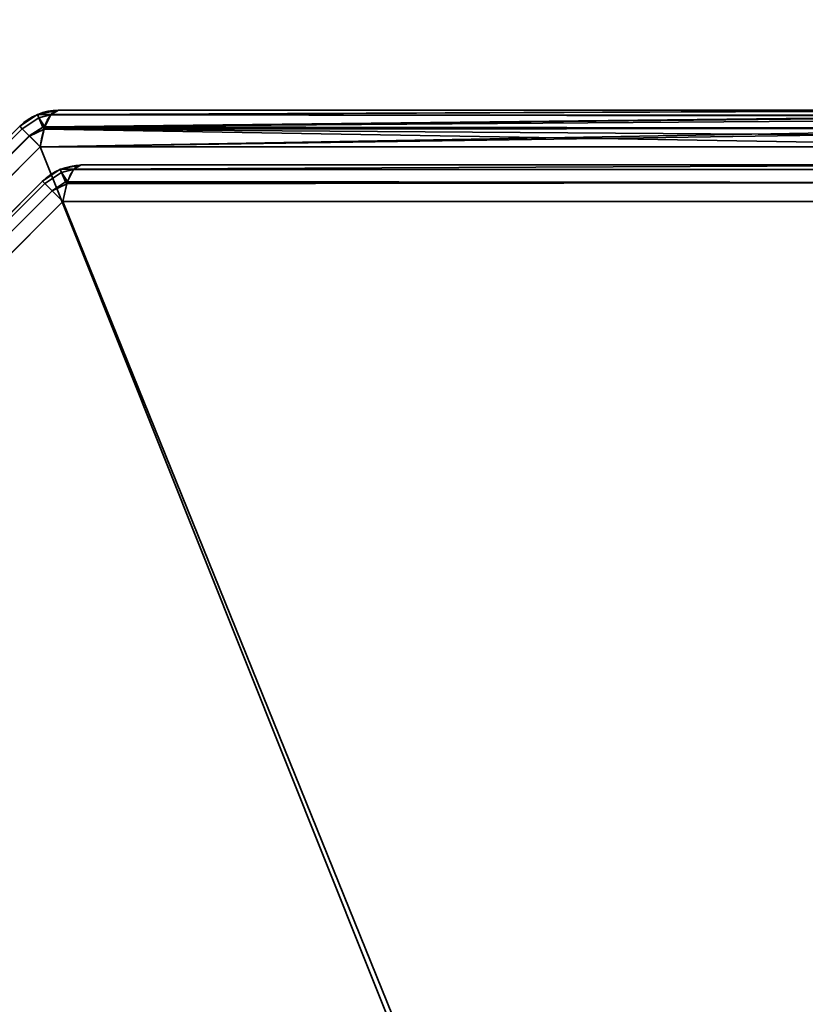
# Model space of a CAD drawing. Header units: millimetres. Extents: x -503 to 6703, y -110 to 193.
# Tile 948 of 1056: x 4017 to 4027, y -14 to -1. Entities that reach past the tile are written whole.
import ezdxf

# ---------------------------------------------------------------- set-up
doc = ezdxf.new("R2010")
doc.units = ezdxf.units.MM
doc.layers.add('152', color=7, linetype='Continuous', true_color=0xffffff)

# ---------------------------------------------------------------- blocks, each defined once
blk = doc.blocks.new('UG_SURFACE_004')
at = {"layer": '152', "color": 252, "linetype": 'Continuous', "lineweight": 35}
for points in [[(5156.5, -14, 2212.25), (5156.5, 174.4, 2212.25), (3843.5, 174.4, 2212.25), (3843.5, -14, 2212.25)], [(3993.5, -14, 2062.25), (3993.5, 174.4, 2062.25), (5006.5, 174.4, 2062.25), (5006.5, -14, 2062.25)]]:
    blk.add_3dface(points, dxfattribs=at)
blk = doc.blocks.new('UG_SURFACE_394')
at = {"layer": '152', "color": 252, "linetype": 'Continuous', "lineweight": 35}
for points in [[(4017.006, -2.414, 1158.737), (4017.1, -2.359, 1158.489), (4016.833, -2.412, 1158.489)], [(4016.833, -2.412, 1158.489), (4017.1, -2.359, 1158.489), (4017.1, -2.359, 1011.511), (4016.833, -2.412, 1011.511)], [(4016.833, -2.412, 1011.511), (4017.1, -2.359, 1011.511), (4017.006, -2.414, 1011.263)], [(4017.002, -2.417, 1011.249), (4017.006, -2.414, 1011.263), (4030.1, -2.359, 1006.623)], [(4030.1, -2.359, 1006.623), (4030.198, -2.424, 1006.29), (4017.002, -2.417, 1011.249)], [(4017.006, -2.414, 1158.737), (4030.131, -2.364, 1163.482), (4030.1, -2.359, 1163.377)], [(4030.1, -2.359, 1163.377), (4017.1, -2.359, 1158.489), (4017.006, -2.414, 1158.737)], [(4017.006, -2.414, 1011.263), (4017.1, -2.359, 1011.511), (4030.1, -2.359, 1006.623)], [(4017.006, -2.414, 1158.737), (4030.196, -2.433, 1163.705), (4030.131, -2.364, 1163.482)], [(4030.1, -2.359, 1163.377), (4030.1, -2.359, 1006.623), (4017.1, -2.359, 1011.511), (4017.1, -2.359, 1158.489)], [(4016.832, -2.413, 1158.489), (4016.605, -2.564, 1158.489), (4016.637, -2.596, 1158.736), (4016.851, -2.454, 1158.737)], [(4016.832, -2.413, 1158.489), (4016.832, -2.413, 1011.511), (4016.605, -2.564, 1011.511), (4016.605, -2.564, 1158.489)], [(4016.851, -2.454, 1011.263), (4016.637, -2.596, 1011.264), (4016.605, -2.564, 1011.511), (4016.832, -2.413, 1011.511)], [(4016.901, -2.575, 1158.954), (4016.851, -2.454, 1158.737), (4016.637, -2.596, 1158.737), (4016.728, -2.688, 1158.951)], [(4016.637, -2.596, 1158.736), (4016.637, -2.596, 1158.737), (4016.851, -2.454, 1158.737)], [(4016.851, -2.454, 1011.263), (4016.637, -2.596, 1011.263), (4016.637, -2.596, 1011.264)], [(4016.728, -2.688, 1011.049), (4016.637, -2.596, 1011.263), (4016.851, -2.454, 1011.263), (4016.901, -2.575, 1011.046)], [(4016.851, -2.454, 1158.737), (4016.833, -2.412, 1158.489), (4016.832, -2.413, 1158.489)], [(4016.833, -2.412, 1011.511), (4016.832, -2.413, 1011.511), (4016.832, -2.413, 1158.489), (4016.833, -2.412, 1158.489)], [(4016.832, -2.413, 1011.511), (4016.833, -2.412, 1011.511), (4016.851, -2.454, 1011.263)], [(4016.833, -2.412, 1158.489), (4016.851, -2.454, 1158.737), (4017.006, -2.414, 1158.737)], [(4017.006, -2.414, 1011.263), (4016.851, -2.454, 1011.263), (4016.833, -2.412, 1011.511)], [(4017.002, -2.417, 1158.751), (4017.006, -2.414, 1158.737), (4016.851, -2.454, 1158.737)], [(4016.851, -2.454, 1011.263), (4017.006, -2.414, 1011.263), (4017.002, -2.417, 1011.249)], [(4016.926, -2.57, 1158.952), (4017.002, -2.417, 1158.751), (4016.851, -2.454, 1158.737)], [(4016.851, -2.454, 1011.263), (4017.002, -2.417, 1011.249), (4016.926, -2.57, 1011.048)], [(4016.851, -2.454, 1158.737), (4016.901, -2.575, 1158.954), (4016.926, -2.57, 1158.952)], [(4016.926, -2.57, 1011.048), (4016.901, -2.575, 1011.046), (4016.851, -2.454, 1011.263)], [(4030.196, -2.433, 1163.705), (4017.002, -2.417, 1158.751), (4016.926, -2.57, 1158.952)], [(4016.926, -2.57, 1011.048), (4017.002, -2.417, 1011.249), (4030.198, -2.424, 1006.29)], [(4030.198, -2.424, 1006.29), (4030.21, -2.432, 1006.249), (4016.926, -2.57, 1011.048)], [(4030.21, -2.432, 1006.249), (4030.278, -2.59, 1006.016), (4016.926, -2.57, 1011.048)], [(4016.926, -2.57, 1158.952), (4030.236, -2.475, 1163.84), (4030.196, -2.433, 1163.705)], [(4016.926, -2.57, 1158.952), (4030.276, -2.594, 1163.978), (4030.236, -2.475, 1163.84)], [(4017.006, -2.414, 1158.737), (4017.002, -2.417, 1158.751), (4030.196, -2.433, 1163.705)], [(4006.596, -12.637, 1158.736), (4016.637, -2.596, 1158.736), (4016.605, -2.564, 1158.489), (4006.564, -12.605, 1158.489)], [(4016.637, -2.596, 1011.264), (4006.596, -12.637, 1011.264), (4006.564, -12.605, 1011.511), (4016.605, -2.564, 1011.511)], [(4016.637, -2.596, 1158.737), (4016.637, -2.596, 1158.736), (4006.596, -12.637, 1158.736), (4006.596, -12.637, 1158.737)], [(4006.596, -12.637, 1158.737), (4006.688, -12.729, 1158.951), (4016.728, -2.688, 1158.951), (4016.637, -2.596, 1158.737)], [(4016.637, -2.596, 1011.263), (4016.728, -2.688, 1011.049), (4006.688, -12.729, 1011.049), (4006.596, -12.637, 1011.263)], [(4006.596, -12.637, 1011.263), (4006.596, -12.637, 1011.264), (4016.637, -2.596, 1011.264), (4016.637, -2.596, 1011.263)], [(4016.728, -2.688, 1158.951), (4016.73, -2.689, 1158.954), (4016.901, -2.575, 1158.954)], [(4016.901, -2.575, 1011.046), (4016.73, -2.689, 1011.046), (4016.728, -2.688, 1011.049)], [(4016.916, -2.6, 1158.979), (4016.901, -2.575, 1158.954), (4016.73, -2.689, 1158.954)], [(4016.73, -2.689, 1011.046), (4016.901, -2.575, 1011.046), (4016.916, -2.6, 1011.021)], [(4016.73, -2.689, 1158.954), (4016.868, -2.827, 1159.107), (4016.916, -2.6, 1158.979)], [(4016.916, -2.6, 1011.021), (4016.868, -2.827, 1010.893), (4016.73, -2.689, 1011.046)], [(4016.868, -2.827, 1010.893), (4016.916, -2.6, 1011.021), (4030.278, -2.59, 1006.016)], [(4030.278, -2.59, 1006.016), (4030.294, -2.627, 1005.962), (4016.868, -2.827, 1010.893)], [(4016.916, -2.6, 1158.979), (4016.868, -2.827, 1159.107), (4030.333, -2.827, 1164.17)], [(4030.294, -2.627, 1005.962), (4030.333, -2.827, 1005.831), (4016.868, -2.827, 1010.893)], [(4016.92, -2.582, 1158.969), (4016.926, -2.57, 1158.952), (4016.901, -2.575, 1158.954)], [(4016.901, -2.575, 1011.046), (4016.926, -2.57, 1011.048), (4016.92, -2.582, 1011.031)], [(4016.901, -2.575, 1158.954), (4016.916, -2.6, 1158.979), (4016.92, -2.582, 1158.969)], [(4016.92, -2.582, 1011.031), (4016.916, -2.6, 1011.021), (4016.901, -2.575, 1011.046)], [(4030.276, -2.594, 1163.978), (4016.92, -2.582, 1158.969), (4016.916, -2.6, 1158.979)], [(4016.916, -2.6, 1011.021), (4016.92, -2.582, 1011.031), (4030.278, -2.59, 1006.016)], [(4016.916, -2.6, 1158.979), (4030.31, -2.693, 1164.093), (4030.276, -2.594, 1163.978)], [(4016.916, -2.6, 1158.979), (4030.333, -2.827, 1164.17), (4030.31, -2.693, 1164.093)], [(4016.926, -2.57, 1158.952), (4016.92, -2.582, 1158.969), (4030.276, -2.594, 1163.978)], [(4030.278, -2.59, 1006.016), (4016.92, -2.582, 1011.031), (4016.926, -2.57, 1011.048)], [(4016.73, -2.689, 1158.954), (4016.728, -2.688, 1158.951), (4006.688, -12.729, 1158.951), (4006.689, -12.73, 1158.954)], [(4006.689, -12.73, 1011.046), (4006.688, -12.729, 1011.049), (4016.728, -2.688, 1011.049), (4016.73, -2.689, 1011.046)], [(4006.689, -12.73, 1158.954), (4006.826, -12.868, 1159.107), (4016.868, -2.827, 1159.107), (4016.73, -2.689, 1158.954)], [(4016.73, -2.689, 1011.046), (4016.868, -2.827, 1010.893), (4006.826, -12.868, 1010.893), (4006.689, -12.73, 1011.046)], [(4030.333, -22.252, 1171.473), (4030.333, -2.827, 1164.17), (4016.868, -2.827, 1159.107), (4006.826, -12.868, 1159.107)], [(4026.252, -26.332, 998.527), (4006.826, -26.332, 1005.831), (4006.826, -12.868, 1010.893), (4016.868, -2.827, 1010.893)], [(4016.868, -2.827, 1010.893), (4030.333, -2.827, 1005.831), (4030.333, -22.252, 998.527), (4026.252, -26.332, 998.527)], [(4017.122, -3.113, 1011.932), (4017.122, -3.113, 1158.068), (4016.895, -3.264, 1158.068), (4016.895, -3.264, 1011.932)], [(4017.122, -3.113, 1011.932), (4016.895, -3.264, 1011.932), (4016.927, -3.296, 1011.685), (4017.141, -3.154, 1011.683)], [(4017.141, -3.154, 1158.317), (4016.927, -3.296, 1158.315), (4016.895, -3.264, 1158.068), (4017.122, -3.113, 1158.068)], [(4017.124, -3.112, 1158.068), (4017.122, -3.113, 1158.068), (4017.122, -3.113, 1011.932), (4017.124, -3.112, 1011.932)], [(4017.141, -3.154, 1011.683), (4017.124, -3.112, 1011.932), (4017.122, -3.113, 1011.932)], [(4017.122, -3.113, 1158.068), (4017.124, -3.112, 1158.068), (4017.141, -3.154, 1158.317)], [(4017.124, -3.112, 1011.932), (4017.39, -3.059, 1011.932), (4017.39, -3.059, 1158.068), (4017.124, -3.112, 1158.068)], [(4017.297, -3.114, 1011.684), (4017.39, -3.059, 1011.932), (4017.124, -3.112, 1011.932)], [(4017.124, -3.112, 1158.068), (4017.39, -3.059, 1158.068), (4017.297, -3.114, 1158.316)], [(4017.124, -3.112, 1011.932), (4017.141, -3.154, 1011.683), (4017.297, -3.114, 1011.684)], [(4017.297, -3.114, 1158.316), (4017.141, -3.154, 1158.317), (4017.124, -3.112, 1158.068)], [(4017.292, -3.117, 1011.67), (4017.297, -3.114, 1011.684), (4017.141, -3.154, 1011.683)], [(4017.141, -3.154, 1158.317), (4017.297, -3.114, 1158.316), (4017.292, -3.117, 1158.33)], [(4017.216, -3.27, 1011.469), (4017.292, -3.117, 1011.67), (4017.141, -3.154, 1011.683)], [(4017.141, -3.154, 1158.317), (4017.292, -3.117, 1158.33), (4017.216, -3.27, 1158.532)], [(4017.216, -3.27, 1158.532), (4017.292, -3.117, 1158.33), (4030.002, -3.117, 1163.109), (4029.92, -3.282, 1163.327)], [(4029.92, -3.282, 1006.673), (4030.002, -3.117, 1006.891), (4017.292, -3.117, 1011.67), (4017.216, -3.27, 1011.469)], [(4030.1, -3.059, 1162.847), (4030.002, -3.117, 1163.109), (4017.292, -3.117, 1158.33), (4017.297, -3.114, 1158.316)], [(4017.297, -3.114, 1011.684), (4017.292, -3.117, 1011.67), (4030.002, -3.117, 1006.891)], [(4017.297, -3.114, 1158.316), (4017.39, -3.059, 1158.068), (4030.1, -3.059, 1162.847)], [(4030.002, -3.117, 1006.891), (4030.1, -3.059, 1007.153), (4017.39, -3.059, 1011.932), (4017.297, -3.114, 1011.684)], [(4030.1, -3.059, 1162.847), (4017.39, -3.059, 1158.068), (4017.39, -3.059, 1011.932), (4030.1, -3.059, 1007.153)], [(4007.296, -12.927, 1011.685), (4016.927, -3.296, 1011.685), (4016.895, -3.264, 1011.932), (4007.264, -12.895, 1011.932)], [(4016.895, -3.264, 1158.068), (4007.264, -12.895, 1158.068), (4007.264, -12.895, 1011.932), (4016.895, -3.264, 1011.932)], [(4016.927, -3.296, 1158.315), (4007.296, -12.927, 1158.315), (4007.264, -12.895, 1158.068), (4016.895, -3.264, 1158.068)], [(4017.19, -3.275, 1011.467), (4017.141, -3.154, 1011.683), (4016.927, -3.296, 1011.683), (4017.018, -3.388, 1011.47)], [(4016.927, -3.296, 1011.685), (4016.927, -3.296, 1011.683), (4017.141, -3.154, 1011.683)], [(4017.141, -3.154, 1158.317), (4016.927, -3.296, 1158.317), (4016.927, -3.296, 1158.315)], [(4017.018, -3.388, 1158.53), (4016.927, -3.296, 1158.317), (4017.141, -3.154, 1158.317), (4017.19, -3.275, 1158.533)], [(4017.141, -3.154, 1011.683), (4017.19, -3.275, 1011.467), (4017.216, -3.27, 1011.469)], [(4017.216, -3.27, 1158.532), (4017.19, -3.275, 1158.533), (4017.141, -3.154, 1158.317)], [(4017.21, -3.282, 1011.452), (4017.216, -3.27, 1011.469), (4017.19, -3.275, 1011.467)], [(4017.19, -3.275, 1158.533), (4017.216, -3.27, 1158.532), (4017.21, -3.282, 1158.548)], [(4029.92, -3.282, 1163.327), (4017.21, -3.282, 1158.548), (4017.216, -3.27, 1158.532)], [(4017.216, -3.27, 1011.469), (4017.21, -3.282, 1011.452), (4029.92, -3.282, 1006.673)], [(4016.927, -3.296, 1011.683), (4016.927, -3.296, 1011.685), (4007.296, -12.927, 1011.685), (4007.296, -12.927, 1011.683)], [(4007.296, -12.927, 1011.683), (4007.388, -13.019, 1011.47), (4017.018, -3.388, 1011.47), (4016.927, -3.296, 1011.683)], [(4016.927, -3.296, 1158.317), (4017.018, -3.388, 1158.53), (4007.388, -13.019, 1158.53), (4007.296, -12.927, 1158.317)], [(4007.296, -12.927, 1158.317), (4007.296, -12.927, 1158.315), (4016.927, -3.296, 1158.315), (4016.927, -3.296, 1158.317)], [(4017.02, -3.389, 1011.467), (4017.018, -3.388, 1011.47), (4007.388, -13.019, 1011.47), (4007.389, -13.02, 1011.467)], [(4007.389, -13.02, 1158.533), (4007.388, -13.019, 1158.53), (4017.018, -3.388, 1158.53), (4017.02, -3.389, 1158.533)], [(4007.389, -13.02, 1011.467), (4007.526, -13.157, 1011.314), (4017.158, -3.527, 1011.314), (4017.02, -3.389, 1011.467)], [(4017.02, -3.389, 1158.533), (4017.158, -3.527, 1158.686), (4007.526, -13.157, 1158.686), (4007.389, -13.02, 1158.533)], [(4017.018, -3.388, 1011.47), (4017.02, -3.389, 1011.467), (4017.19, -3.275, 1011.467)], [(4017.19, -3.275, 1158.533), (4017.02, -3.389, 1158.533), (4017.018, -3.388, 1158.53)], [(4017.206, -3.3, 1011.442), (4017.19, -3.275, 1011.467), (4017.02, -3.389, 1011.467)], [(4017.02, -3.389, 1158.533), (4017.19, -3.275, 1158.533), (4017.206, -3.3, 1158.558)], [(4017.02, -3.389, 1011.467), (4017.158, -3.527, 1011.314), (4017.206, -3.3, 1011.442)], [(4017.206, -3.3, 1158.558), (4017.158, -3.527, 1158.686), (4017.02, -3.389, 1158.533)], [(4029.92, -3.282, 1163.327), (4029.868, -3.527, 1163.465), (4017.158, -3.527, 1158.686), (4017.206, -3.3, 1158.558)], [(4017.206, -3.3, 1011.442), (4017.158, -3.527, 1011.314), (4029.868, -3.527, 1006.535), (4029.92, -3.282, 1006.673)], [(4017.19, -3.275, 1011.467), (4017.206, -3.3, 1011.442), (4017.21, -3.282, 1011.452)], [(4017.21, -3.282, 1158.548), (4017.206, -3.3, 1158.558), (4017.19, -3.275, 1158.533)], [(4017.206, -3.3, 1158.558), (4017.21, -3.282, 1158.548), (4029.92, -3.282, 1163.327)], [(4029.92, -3.282, 1006.673), (4017.21, -3.282, 1011.452), (4017.206, -3.3, 1011.442)], [(4026.485, -26.565, 1170.855), (4007.526, -25.868, 1163.465), (4007.526, -13.157, 1158.686), (4017.158, -3.527, 1158.686)], [(4017.158, -3.527, 1011.314), (4007.526, -13.157, 1011.314), (4007.526, -25.868, 1006.535), (4026.485, -26.565, 999.145)], [(4017.158, -3.527, 1158.686), (4029.868, -3.527, 1163.465), (4030.565, -22.485, 1170.855), (4026.485, -26.565, 1170.855)], [(4026.485, -26.565, 999.145), (4030.565, -22.485, 999.145), (4029.868, -3.527, 1006.535), (4017.158, -3.527, 1011.314)], [(4006.826, -12.868, 1159.107), (4006.826, -26.332, 1164.17), (4026.252, -26.332, 1171.473), (4030.333, -22.252, 1171.473)]]:
    blk.add_3dface(points, dxfattribs=at)
blk = doc.blocks.new('UG_SURFACE_402')
at = {"layer": '152', "color": 252, "linetype": 'Continuous', "lineweight": 35}
for points in [[(4017.006, -2.414, 1158.737), (4017.1, -2.359, 1158.489), (4016.833, -2.412, 1158.489)], [(4016.833, -2.412, 1158.489), (4017.1, -2.359, 1158.489), (4017.1, -2.359, 1011.511), (4016.833, -2.412, 1011.511)], [(4016.833, -2.412, 1011.511), (4017.1, -2.359, 1011.511), (4017.006, -2.414, 1011.263)], [(4017.002, -2.417, 1011.249), (4017.006, -2.414, 1011.263), (4030.1, -2.359, 1006.623)], [(4030.1, -2.359, 1006.623), (4030.198, -2.424, 1006.29), (4017.002, -2.417, 1011.249)], [(4017.006, -2.414, 1158.737), (4030.131, -2.364, 1163.482), (4030.1, -2.359, 1163.377)], [(4030.1, -2.359, 1163.377), (4017.1, -2.359, 1158.489), (4017.006, -2.414, 1158.737)], [(4017.006, -2.414, 1011.263), (4017.1, -2.359, 1011.511), (4030.1, -2.359, 1006.623)], [(4017.006, -2.414, 1158.737), (4030.196, -2.433, 1163.705), (4030.131, -2.364, 1163.482)], [(4030.1, -2.359, 1163.377), (4030.1, -2.359, 1006.623), (4017.1, -2.359, 1011.511), (4017.1, -2.359, 1158.489)], [(4016.832, -2.413, 1158.489), (4016.605, -2.564, 1158.489), (4016.637, -2.596, 1158.736), (4016.851, -2.454, 1158.737)], [(4016.832, -2.413, 1158.489), (4016.832, -2.413, 1011.511), (4016.605, -2.564, 1011.511), (4016.605, -2.564, 1158.489)], [(4016.851, -2.454, 1011.263), (4016.637, -2.596, 1011.264), (4016.605, -2.564, 1011.511), (4016.832, -2.413, 1011.511)], [(4016.901, -2.575, 1158.954), (4016.851, -2.454, 1158.737), (4016.637, -2.596, 1158.737), (4016.728, -2.688, 1158.951)], [(4016.637, -2.596, 1158.736), (4016.637, -2.596, 1158.737), (4016.851, -2.454, 1158.737)], [(4016.851, -2.454, 1011.263), (4016.637, -2.596, 1011.263), (4016.637, -2.596, 1011.264)], [(4016.728, -2.688, 1011.049), (4016.637, -2.596, 1011.263), (4016.851, -2.454, 1011.263), (4016.901, -2.575, 1011.046)], [(4016.851, -2.454, 1158.737), (4016.833, -2.412, 1158.489), (4016.832, -2.413, 1158.489)], [(4016.833, -2.412, 1011.511), (4016.832, -2.413, 1011.511), (4016.832, -2.413, 1158.489), (4016.833, -2.412, 1158.489)], [(4016.832, -2.413, 1011.511), (4016.833, -2.412, 1011.511), (4016.851, -2.454, 1011.263)], [(4016.833, -2.412, 1158.489), (4016.851, -2.454, 1158.737), (4017.006, -2.414, 1158.737)], [(4017.006, -2.414, 1011.263), (4016.851, -2.454, 1011.263), (4016.833, -2.412, 1011.511)], [(4017.002, -2.417, 1158.751), (4017.006, -2.414, 1158.737), (4016.851, -2.454, 1158.737)], [(4016.851, -2.454, 1011.263), (4017.006, -2.414, 1011.263), (4017.002, -2.417, 1011.249)], [(4016.926, -2.57, 1158.952), (4017.002, -2.417, 1158.751), (4016.851, -2.454, 1158.737)], [(4016.851, -2.454, 1011.263), (4017.002, -2.417, 1011.249), (4016.926, -2.57, 1011.048)], [(4016.851, -2.454, 1158.737), (4016.901, -2.575, 1158.954), (4016.926, -2.57, 1158.952)], [(4016.926, -2.57, 1011.048), (4016.901, -2.575, 1011.046), (4016.851, -2.454, 1011.263)], [(4030.196, -2.433, 1163.705), (4017.002, -2.417, 1158.751), (4016.926, -2.57, 1158.952)], [(4016.926, -2.57, 1011.048), (4017.002, -2.417, 1011.249), (4030.198, -2.424, 1006.29)], [(4030.198, -2.424, 1006.29), (4030.21, -2.432, 1006.249), (4016.926, -2.57, 1011.048)], [(4030.21, -2.432, 1006.249), (4030.278, -2.59, 1006.016), (4016.926, -2.57, 1011.048)], [(4016.926, -2.57, 1158.952), (4030.236, -2.475, 1163.84), (4030.196, -2.433, 1163.705)], [(4016.926, -2.57, 1158.952), (4030.276, -2.594, 1163.978), (4030.236, -2.475, 1163.84)], [(4017.006, -2.414, 1158.737), (4017.002, -2.417, 1158.751), (4030.196, -2.433, 1163.705)], [(4006.596, -12.637, 1158.736), (4016.637, -2.596, 1158.736), (4016.605, -2.564, 1158.489), (4006.564, -12.605, 1158.489)], [(4016.637, -2.596, 1011.264), (4006.596, -12.637, 1011.264), (4006.564, -12.605, 1011.511), (4016.605, -2.564, 1011.511)], [(4016.637, -2.596, 1158.737), (4016.637, -2.596, 1158.736), (4006.596, -12.637, 1158.736), (4006.596, -12.637, 1158.737)], [(4006.596, -12.637, 1158.737), (4006.688, -12.729, 1158.951), (4016.728, -2.688, 1158.951), (4016.637, -2.596, 1158.737)], [(4016.637, -2.596, 1011.263), (4016.728, -2.688, 1011.049), (4006.688, -12.729, 1011.049), (4006.596, -12.637, 1011.263)], [(4006.596, -12.637, 1011.263), (4006.596, -12.637, 1011.264), (4016.637, -2.596, 1011.264), (4016.637, -2.596, 1011.263)], [(4016.728, -2.688, 1158.951), (4016.73, -2.689, 1158.954), (4016.901, -2.575, 1158.954)], [(4016.901, -2.575, 1011.046), (4016.73, -2.689, 1011.046), (4016.728, -2.688, 1011.049)], [(4016.916, -2.6, 1158.979), (4016.901, -2.575, 1158.954), (4016.73, -2.689, 1158.954)], [(4016.73, -2.689, 1011.046), (4016.901, -2.575, 1011.046), (4016.916, -2.6, 1011.021)], [(4016.73, -2.689, 1158.954), (4016.868, -2.827, 1159.107), (4016.916, -2.6, 1158.979)], [(4016.916, -2.6, 1011.021), (4016.868, -2.827, 1010.893), (4016.73, -2.689, 1011.046)], [(4016.868, -2.827, 1010.893), (4016.916, -2.6, 1011.021), (4030.278, -2.59, 1006.016)], [(4030.278, -2.59, 1006.016), (4030.294, -2.627, 1005.962), (4016.868, -2.827, 1010.893)], [(4016.916, -2.6, 1158.979), (4016.868, -2.827, 1159.107), (4030.333, -2.827, 1164.17)], [(4030.294, -2.627, 1005.962), (4030.333, -2.827, 1005.831), (4016.868, -2.827, 1010.893)], [(4016.92, -2.582, 1158.969), (4016.926, -2.57, 1158.952), (4016.901, -2.575, 1158.954)], [(4016.901, -2.575, 1011.046), (4016.926, -2.57, 1011.048), (4016.92, -2.582, 1011.031)], [(4016.901, -2.575, 1158.954), (4016.916, -2.6, 1158.979), (4016.92, -2.582, 1158.969)], [(4016.92, -2.582, 1011.031), (4016.916, -2.6, 1011.021), (4016.901, -2.575, 1011.046)], [(4030.276, -2.594, 1163.978), (4016.92, -2.582, 1158.969), (4016.916, -2.6, 1158.979)], [(4016.916, -2.6, 1011.021), (4016.92, -2.582, 1011.031), (4030.278, -2.59, 1006.016)], [(4016.916, -2.6, 1158.979), (4030.31, -2.693, 1164.093), (4030.276, -2.594, 1163.978)], [(4016.916, -2.6, 1158.979), (4030.333, -2.827, 1164.17), (4030.31, -2.693, 1164.093)], [(4016.926, -2.57, 1158.952), (4016.92, -2.582, 1158.969), (4030.276, -2.594, 1163.978)], [(4030.278, -2.59, 1006.016), (4016.92, -2.582, 1011.031), (4016.926, -2.57, 1011.048)], [(4016.73, -2.689, 1158.954), (4016.728, -2.688, 1158.951), (4006.688, -12.729, 1158.951), (4006.689, -12.73, 1158.954)], [(4006.689, -12.73, 1011.046), (4006.688, -12.729, 1011.049), (4016.728, -2.688, 1011.049), (4016.73, -2.689, 1011.046)], [(4006.689, -12.73, 1158.954), (4006.826, -12.868, 1159.107), (4016.868, -2.827, 1159.107), (4016.73, -2.689, 1158.954)], [(4016.73, -2.689, 1011.046), (4016.868, -2.827, 1010.893), (4006.826, -12.868, 1010.893), (4006.689, -12.73, 1011.046)], [(4030.333, -22.252, 1171.473), (4030.333, -2.827, 1164.17), (4016.868, -2.827, 1159.107), (4006.826, -12.868, 1159.107)], [(4026.252, -26.332, 998.527), (4006.826, -26.332, 1005.831), (4006.826, -12.868, 1010.893), (4016.868, -2.827, 1010.893)], [(4016.868, -2.827, 1010.893), (4030.333, -2.827, 1005.831), (4030.333, -22.252, 998.527), (4026.252, -26.332, 998.527)], [(4017.122, -3.113, 1011.932), (4017.122, -3.113, 1158.068), (4016.895, -3.264, 1158.068), (4016.895, -3.264, 1011.932)], [(4017.122, -3.113, 1011.932), (4016.895, -3.264, 1011.932), (4016.927, -3.296, 1011.685), (4017.141, -3.154, 1011.683)], [(4017.141, -3.154, 1158.317), (4016.927, -3.296, 1158.315), (4016.895, -3.264, 1158.068), (4017.122, -3.113, 1158.068)], [(4017.124, -3.112, 1158.068), (4017.122, -3.113, 1158.068), (4017.122, -3.113, 1011.932), (4017.124, -3.112, 1011.932)], [(4017.141, -3.154, 1011.683), (4017.124, -3.112, 1011.932), (4017.122, -3.113, 1011.932)], [(4017.122, -3.113, 1158.068), (4017.124, -3.112, 1158.068), (4017.141, -3.154, 1158.317)], [(4017.124, -3.112, 1011.932), (4017.39, -3.059, 1011.932), (4017.39, -3.059, 1158.068), (4017.124, -3.112, 1158.068)], [(4017.297, -3.114, 1011.684), (4017.39, -3.059, 1011.932), (4017.124, -3.112, 1011.932)], [(4017.124, -3.112, 1158.068), (4017.39, -3.059, 1158.068), (4017.297, -3.114, 1158.316)], [(4017.124, -3.112, 1011.932), (4017.141, -3.154, 1011.683), (4017.297, -3.114, 1011.684)], [(4017.297, -3.114, 1158.316), (4017.141, -3.154, 1158.317), (4017.124, -3.112, 1158.068)], [(4017.292, -3.117, 1011.67), (4017.297, -3.114, 1011.684), (4017.141, -3.154, 1011.683)], [(4017.141, -3.154, 1158.317), (4017.297, -3.114, 1158.316), (4017.292, -3.117, 1158.33)], [(4017.216, -3.27, 1011.469), (4017.292, -3.117, 1011.67), (4017.141, -3.154, 1011.683)], [(4017.141, -3.154, 1158.317), (4017.292, -3.117, 1158.33), (4017.216, -3.27, 1158.532)], [(4017.216, -3.27, 1158.532), (4017.292, -3.117, 1158.33), (4030.002, -3.117, 1163.109), (4029.92, -3.282, 1163.327)], [(4029.92, -3.282, 1006.673), (4030.002, -3.117, 1006.891), (4017.292, -3.117, 1011.67), (4017.216, -3.27, 1011.469)], [(4030.1, -3.059, 1162.847), (4030.002, -3.117, 1163.109), (4017.292, -3.117, 1158.33), (4017.297, -3.114, 1158.316)], [(4017.297, -3.114, 1011.684), (4017.292, -3.117, 1011.67), (4030.002, -3.117, 1006.891)], [(4017.297, -3.114, 1158.316), (4017.39, -3.059, 1158.068), (4030.1, -3.059, 1162.847)], [(4030.002, -3.117, 1006.891), (4030.1, -3.059, 1007.153), (4017.39, -3.059, 1011.932), (4017.297, -3.114, 1011.684)], [(4030.1, -3.059, 1162.847), (4017.39, -3.059, 1158.068), (4017.39, -3.059, 1011.932), (4030.1, -3.059, 1007.153)], [(4007.296, -12.927, 1011.685), (4016.927, -3.296, 1011.685), (4016.895, -3.264, 1011.932), (4007.264, -12.895, 1011.932)], [(4016.895, -3.264, 1158.068), (4007.264, -12.895, 1158.068), (4007.264, -12.895, 1011.932), (4016.895, -3.264, 1011.932)], [(4016.927, -3.296, 1158.315), (4007.296, -12.927, 1158.315), (4007.264, -12.895, 1158.068), (4016.895, -3.264, 1158.068)], [(4017.19, -3.275, 1011.467), (4017.141, -3.154, 1011.683), (4016.927, -3.296, 1011.683), (4017.018, -3.388, 1011.47)], [(4016.927, -3.296, 1011.685), (4016.927, -3.296, 1011.683), (4017.141, -3.154, 1011.683)], [(4017.141, -3.154, 1158.317), (4016.927, -3.296, 1158.317), (4016.927, -3.296, 1158.315)], [(4017.018, -3.388, 1158.53), (4016.927, -3.296, 1158.317), (4017.141, -3.154, 1158.317), (4017.19, -3.275, 1158.533)], [(4017.141, -3.154, 1011.683), (4017.19, -3.275, 1011.467), (4017.216, -3.27, 1011.469)], [(4017.216, -3.27, 1158.532), (4017.19, -3.275, 1158.533), (4017.141, -3.154, 1158.317)], [(4017.21, -3.282, 1011.452), (4017.216, -3.27, 1011.469), (4017.19, -3.275, 1011.467)], [(4017.19, -3.275, 1158.533), (4017.216, -3.27, 1158.532), (4017.21, -3.282, 1158.548)], [(4029.92, -3.282, 1163.327), (4017.21, -3.282, 1158.548), (4017.216, -3.27, 1158.532)], [(4017.216, -3.27, 1011.469), (4017.21, -3.282, 1011.452), (4029.92, -3.282, 1006.673)], [(4016.927, -3.296, 1011.683), (4016.927, -3.296, 1011.685), (4007.296, -12.927, 1011.685), (4007.296, -12.927, 1011.683)], [(4007.296, -12.927, 1011.683), (4007.388, -13.019, 1011.47), (4017.018, -3.388, 1011.47), (4016.927, -3.296, 1011.683)], [(4016.927, -3.296, 1158.317), (4017.018, -3.388, 1158.53), (4007.388, -13.019, 1158.53), (4007.296, -12.927, 1158.317)], [(4007.296, -12.927, 1158.317), (4007.296, -12.927, 1158.315), (4016.927, -3.296, 1158.315), (4016.927, -3.296, 1158.317)], [(4017.02, -3.389, 1011.467), (4017.018, -3.388, 1011.47), (4007.388, -13.019, 1011.47), (4007.389, -13.02, 1011.467)], [(4007.389, -13.02, 1158.533), (4007.388, -13.019, 1158.53), (4017.018, -3.388, 1158.53), (4017.02, -3.389, 1158.533)], [(4007.389, -13.02, 1011.467), (4007.526, -13.157, 1011.314), (4017.158, -3.527, 1011.314), (4017.02, -3.389, 1011.467)], [(4017.02, -3.389, 1158.533), (4017.158, -3.527, 1158.686), (4007.526, -13.157, 1158.686), (4007.389, -13.02, 1158.533)], [(4017.018, -3.388, 1011.47), (4017.02, -3.389, 1011.467), (4017.19, -3.275, 1011.467)], [(4017.19, -3.275, 1158.533), (4017.02, -3.389, 1158.533), (4017.018, -3.388, 1158.53)], [(4017.206, -3.3, 1011.442), (4017.19, -3.275, 1011.467), (4017.02, -3.389, 1011.467)], [(4017.02, -3.389, 1158.533), (4017.19, -3.275, 1158.533), (4017.206, -3.3, 1158.558)], [(4017.02, -3.389, 1011.467), (4017.158, -3.527, 1011.314), (4017.206, -3.3, 1011.442)], [(4017.206, -3.3, 1158.558), (4017.158, -3.527, 1158.686), (4017.02, -3.389, 1158.533)], [(4029.92, -3.282, 1163.327), (4029.868, -3.527, 1163.465), (4017.158, -3.527, 1158.686), (4017.206, -3.3, 1158.558)], [(4017.206, -3.3, 1011.442), (4017.158, -3.527, 1011.314), (4029.868, -3.527, 1006.535), (4029.92, -3.282, 1006.673)], [(4017.19, -3.275, 1011.467), (4017.206, -3.3, 1011.442), (4017.21, -3.282, 1011.452)], [(4017.21, -3.282, 1158.548), (4017.206, -3.3, 1158.558), (4017.19, -3.275, 1158.533)], [(4017.206, -3.3, 1158.558), (4017.21, -3.282, 1158.548), (4029.92, -3.282, 1163.327)], [(4029.92, -3.282, 1006.673), (4017.21, -3.282, 1011.452), (4017.206, -3.3, 1011.442)], [(4026.485, -26.565, 1170.855), (4007.526, -25.868, 1163.465), (4007.526, -13.157, 1158.686), (4017.158, -3.527, 1158.686)], [(4017.158, -3.527, 1011.314), (4007.526, -13.157, 1011.314), (4007.526, -25.868, 1006.535), (4026.485, -26.565, 999.145)], [(4017.158, -3.527, 1158.686), (4029.868, -3.527, 1163.465), (4030.565, -22.485, 1170.855), (4026.485, -26.565, 1170.855)], [(4026.485, -26.565, 999.145), (4030.565, -22.485, 999.145), (4029.868, -3.527, 1006.535), (4017.158, -3.527, 1011.314)], [(4006.826, -12.868, 1159.107), (4006.826, -26.332, 1164.17), (4026.252, -26.332, 1171.473), (4030.333, -22.252, 1171.473)]]:
    blk.add_3dface(points, dxfattribs=at)

msp = doc.modelspace()

# ---------------------------------------------------------------- linework, layer by layer
at = {"layer": '152', "color": 252, "linetype": 'Continuous', "lineweight": -3, "true_color": 0x939598}
for p, q in [((4017.1, -2.359, 1011.511), (4030.1, -2.359, 1006.623)), ((4017.1, -2.359, 1158.489), (4030.1, -2.359, 1163.377)), ((4017.1, -2.359, 1011.511), (4017.1, -2.359, 1158.489)), ((4017.1, -2.359, 1011.511), (4030.1, -2.359, 1006.623)), ((4017.1, -2.359, 1158.489), (4030.1, -2.359, 1163.377)), ((4017.1, -2.359, 1011.511), (4017.1, -2.359, 1158.489)), ((4006.564, -12.605, 1011.511), (4016.605, -2.564, 1011.511)), ((4016.605, -2.564, 1158.489), (4006.564, -12.605, 1158.489)), ((4016.605, -2.564, 1158.489), (4006.564, -12.605, 1158.489)), ((4006.564, -12.605, 1011.511), (4016.605, -2.564, 1011.511)), ((4016.605, -2.564, 1011.511), (4016.605, -2.564, 1158.489)), ((4016.605, -2.564, 1011.511), (4016.605, -2.564, 1158.489)), ((4016.868, -2.827, 1159.107), (4006.827, -12.868, 1159.107)), ((4006.827, -12.868, 1010.893), (4016.868, -2.827, 1010.893)), ((4016.868, -2.827, 1159.107), (4006.827, -12.868, 1159.107)), ((4006.827, -12.868, 1010.893), (4016.868, -2.827, 1010.893)), ((4016.868, -2.827, 1010.893), (4030.332, -2.827, 1005.831)), ((4016.868, -2.827, 1159.107), (4030.332, -2.827, 1164.169)), ((4016.868, -2.827, 1159.107), (4030.332, -2.827, 1164.169)), ((4016.868, -2.827, 1010.893), (4030.332, -2.827, 1005.831)), ((4030.1, -3.059, 1162.847), (4017.39, -3.059, 1158.068)), ((4017.39, -3.059, 1011.932), (4030.1, -3.059, 1007.153)), ((4017.39, -3.059, 1158.068), (4017.39, -3.059, 1011.932)), ((4030.1, -3.059, 1162.847), (4017.39, -3.059, 1158.068)), ((4017.39, -3.059, 1158.068), (4017.39, -3.059, 1011.932)), ((4017.39, -3.059, 1011.932), (4030.1, -3.059, 1007.153)), ((4016.895, -3.264, 1158.068), (4007.264, -12.895, 1158.068)), ((4007.264, -12.895, 1011.932), (4016.895, -3.264, 1011.932)), ((4007.264, -12.895, 1011.932), (4016.895, -3.264, 1011.932)), ((4016.895, -3.264, 1158.068), (4007.264, -12.895, 1158.068)), ((4016.895, -3.264, 1011.932), (4016.895, -3.264, 1158.068)), ((4016.895, -3.264, 1011.932), (4016.895, -3.264, 1158.068)), ((4007.527, -13.157, 1158.686), (4017.157, -3.527, 1158.686)), ((4017.157, -3.527, 1011.314), (4007.527, -13.157, 1011.314)), ((4017.157, -3.527, 1011.314), (4007.527, -13.157, 1011.314)), ((4007.527, -13.157, 1158.686), (4017.157, -3.527, 1158.686)), ((4029.868, -3.527, 1006.535), (4017.157, -3.527, 1011.314)), ((4017.157, -3.527, 1158.686), (4029.868, -3.527, 1163.465)), ((4017.157, -3.527, 1158.686), (4029.868, -3.527, 1163.465)), ((4029.868, -3.527, 1006.535), (4017.157, -3.527, 1011.314))]:
    msp.add_line(p, q, dxfattribs=at)
msp.add_arc((4017.1, -3.059, 1011.511), 0.7, 90, 135, dxfattribs=at)
msp.add_arc((4017.1, -3.059, 1011.511), 0.7, 90, 135, dxfattribs=at)
at = {"layer": '152', "color": 252, "linetype": 'Continuous', "lineweight": -3, "true_color": 0x939598, "extrusion": (0, 0, -1)}
for centre in [(-4017.1, -3.059, -1158.489), (-4017.1, -3.059, -1158.489), (-4017.39, -3.759, -1011.932), (-4017.39, -3.759, -1158.068), (-4017.39, -3.759, -1011.932), (-4017.39, -3.759, -1158.068)]:
    msp.add_arc(centre, 0.7, 45, 90, dxfattribs=at)
at = {"layer": '152', "color": 252, "linetype": 'Continuous', "lineweight": -3, "true_color": 0x939598, "extrusion": (0.936029, 0, -0.351924)}
msp.add_arc((-3.059, 2360.516, 3404.146), 0.7, 289.3882, 0, dxfattribs=at)
msp.add_arc((-3.059, 2360.516, 3404.146), 0.7, 289.3882, 0, dxfattribs=at)
at = {"layer": '152', "color": 252, "linetype": 'Continuous', "lineweight": -3, "true_color": 0x939598, "extrusion": (-0.936029, 8.66365e-17, -0.351924)}
msp.add_arc((3.059, -329.334, -4167.82), 0.7, 109.3882, 180, dxfattribs=at)
msp.add_arc((3.059, -329.334, -4167.82), 0.7, 109.3882, 180, dxfattribs=at)
at = {"layer": '152', "color": 252, "linetype": 'Continuous', "lineweight": -3, "true_color": 0x939598, "extrusion": (0.707107, 0.707107, 7.62964e-17)}
msp.add_arc((-2842.682, 1158.489, 2838.356), 0.7, 0, 62, dxfattribs=at)
msp.add_arc((-2842.682, 1158.489, 2838.356), 0.7, 0, 62, dxfattribs=at)
at = {"layer": '152', "color": 252, "linetype": 'Continuous', "lineweight": -3, "true_color": 0x939598, "extrusion": (-0.707107, -0.707107, 7.62964e-17)}
msp.add_arc((2842.682, 1011.511, -2838.356), 0.7, 180, 242, dxfattribs=at)
msp.add_arc((2842.682, 1011.511, -2838.356), 0.7, 180, 242, dxfattribs=at)
at = {"layer": '152', "color": 252, "linetype": 'Continuous', "lineweight": -3, "true_color": 0x939598, "extrusion": (0.936029, 1.15982e-15, 0.351924)}
msp.add_arc((-3.759, -329.83, 4167.944), 0.7, 360, 70.6118, dxfattribs=at)
msp.add_arc((-3.759, -329.83, 4167.944), 0.7, 360, 70.6118, dxfattribs=at)
at = {"layer": '152', "color": 252, "linetype": 'Continuous', "lineweight": -3, "true_color": 0x939598, "extrusion": (-0.936029, -1.06172e-16, 0.351924)}
msp.add_arc((3.759, 2361.012, -3404.269), 0.7, 180, 250.6118, dxfattribs=at)
msp.add_arc((3.759, 2361.012, -3404.269), 0.7, 180, 250.6118, dxfattribs=at)
at = {"layer": '152', "color": 252, "linetype": 'Continuous', "lineweight": -3, "true_color": 0x939598, "extrusion": (-0.707107, -0.707107, -1.83544e-16)}
for centre, start, end in [((2843.382, 1158.068, -2838.066), 118, 180), ((2843.382, 1011.932, -2838.066), 180, 242), ((2843.382, 1011.932, -2838.066), 180, 242), ((2843.382, 1158.068, -2838.066), 118, 180)]:
    msp.add_arc(centre, 0.7, start, end, dxfattribs=at)

# ---------------------------------------------------------------- block references
at = {"layer": '152', "color": 252, "linetype": 'Continuous', "lineweight": -3, "true_color": 0x939598}
for name in ['UG_SURFACE_004', 'UG_SURFACE_394', 'UG_SURFACE_402']:
    msp.add_blockref(name, (0, 0), dxfattribs=at)

doc.saveas('drawing.dxf')
